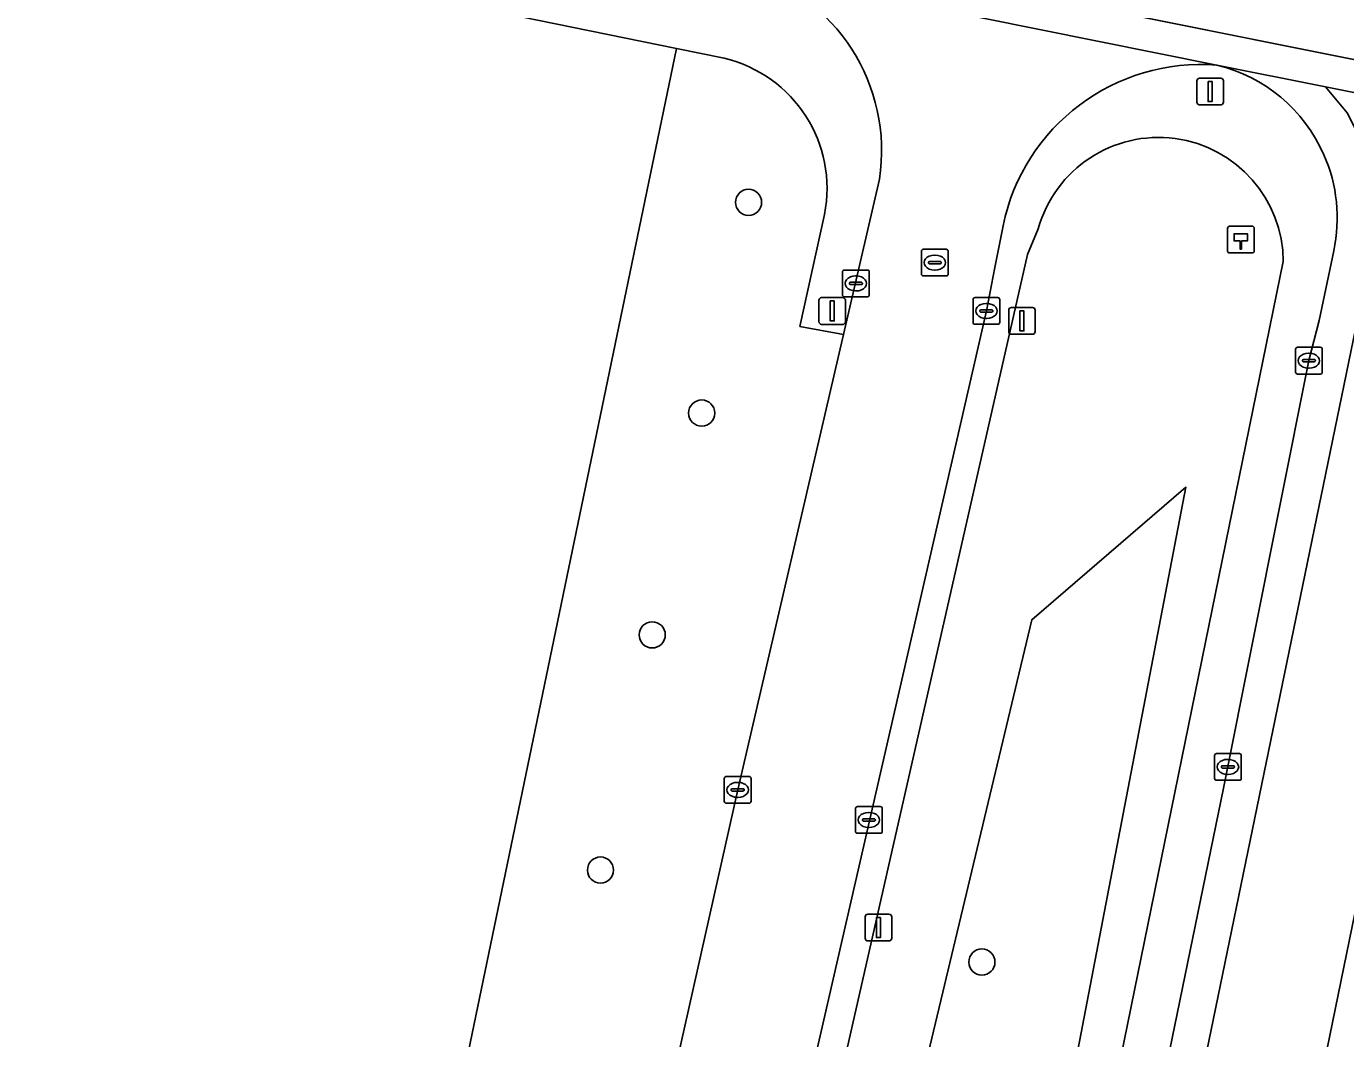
# Model space of a CAD drawing. Extents: x 157692 to 159674, y 381452 to 383291.
# Drawn here: x 158651.34 to 158700.66, y 382975.95 to 383013.78 of the extents above; entities that cross this region are included whole.
import ezdxf

# ---------------------------------------------------------------- set-up
doc = ezdxf.new("R2010")
doc.units = 0
for name, color, linetype in [('IMGEO_Boom', 7, 'Continuous'), ('IMGEO_Erf', 7, 'Continuous'), ('IMGEO_Groenvoorziening', 7, 'Continuous'), ('IMGEO_Hectometerpaal', 7, 'Continuous'), ('IMGEO_Hek', 7, 'Continuous'), ('IMGEO_Kolk', 7, 'Continuous'), ('IMGEO_Lichtmast', 7, 'Continuous'), ('IMGEO_Rijbaan_lokaal_gesloten', 7, 'Continuous'), ('IMGEO_Rijbaan_lokaal_open', 7, 'Continuous'), ('IMGEO_Rioolput', 7, 'Continuous'), ('IMGEO_Verkeersbordpaal', 7, 'Continuous'), ('IMGEO_Voetpad_open', 7, 'Continuous')]:
    doc.layers.add(name, color=color, linetype=linetype)

msp = doc.modelspace()

# ---------------------------------------------------------------- linework, layer by layer
at = {"layer": 'IMGEO_Boom'}
for centre in [(158678.337, 383007.206), (158676.587, 382999.329), (158674.736, 382991.04), (158672.803, 382982.249), (158687.059, 382978.811)]:
    msp.add_circle(centre, 0.489, dxfattribs=at)
at = {"layer": 'IMGEO_Erf'}
msp.add_lwpolyline([(158608.248, 382951.238), (158660.639, 382940.572), (158660.778, 382940.544), (158661.069, 382942.03), (158661.25, 382942.953), (158661.717, 382945.281), (158662.751, 382950.431), (158665.149, 382962.381), (158675.645, 383012.954), (158612.371, 383025.858)], dxfattribs=at)
at = {"layer": 'IMGEO_Groenvoorziening'}
for points in [[(158677.426, 383012.591), (158675.645, 383012.954), (158665.149, 382962.381), (158662.751, 382950.431)], [(158677.932, 382985.247), (158681.882, 383002.27), (158680.255, 383002.566), (158681.176, 383006.753)], [(158689.169, 383006.219), (158688.765, 383005.259), (158671.679, 382930.067), (158675.914, 382940.862), (158678.389, 382947.508), (158688.926, 382991.603), (158694.69, 382996.555)], [(158694.69, 382996.555), (158689.06, 382967.272), (158684.332, 382944.342), (158676.106, 382902.863), (158676.837, 382902.686), (158676.853, 382902.765), (158677.177, 382902.702), (158678.219, 382906.497), (158698.326, 383004.991)], [(158671.338, 382956.153), (158673.213, 382964.198), (158677.932, 382985.247)]]:
    msp.add_lwpolyline(points, dxfattribs=at)
msp.add_lwpolyline([(158676.106, 382902.863), (158684.332, 382944.342), (158689.06, 382967.272), (158694.69, 382996.555), (158688.926, 382991.603), (158678.389, 382947.508), (158675.914, 382940.862), (158671.679, 382930.067), (158666.06, 382905.294)], close=True, dxfattribs=at)
for centre, radius, start, end in [((158676.27, 383007.725), 5.002, 348.7944, 76.6344), ((158693.662, 383004.967), 4.664, 0.2909, 164.4329)]:
    msp.add_arc(centre, radius, start, end, dxfattribs=at)
at = {"layer": 'IMGEO_Hectometerpaal'}
for p, q in [((158696.244, 383006.232), (158696.244, 383005.391)), ((158696.244, 383006.232), (158696.244, 383005.391)), ((158697.16, 383006.316), (158696.319, 383006.316)), ((158697.16, 383006.316), (158696.319, 383006.316)), ((158697.244, 383005.4), (158697.244, 383006.241)), ((158697.244, 383005.4), (158697.244, 383006.241)), ((158696.328, 383005.316), (158697.169, 383005.316)), ((158696.328, 383005.316), (158697.169, 383005.316))]:
    msp.add_line(p, q, dxfattribs=at)
msp.add_lwpolyline([(158696.769, 383005.46), (158696.709, 383005.46), (158696.709, 383005.765), (158696.489, 383005.765), (158696.489, 383006.034), (158696.989, 383006.034), (158696.989, 383005.765), (158696.769, 383005.765), (158696.769, 383005.46)], dxfattribs=at)
for centre, start, end in [((158696.322, 383006.238), 92.4484, 184.2845), ((158696.322, 383006.238), 92.4484, 184.2845), ((158697.166, 383006.238), 2.4484, 94.2845), ((158697.166, 383006.238), 2.4484, 94.2845), ((158696.322, 383005.394), 182.4484, 274.2845), ((158696.322, 383005.394), 182.4484, 274.2845), ((158697.166, 383005.394), 272.4484, 4.2845), ((158697.166, 383005.394), 272.4484, 4.2845)]:
    msp.add_arc(centre, 0.0779, start, end, dxfattribs=at)
at = {"layer": 'IMGEO_Hek'}
msp.add_lwpolyline([(158665.149, 382962.381), (158675.645, 383012.954)], dxfattribs=at)
at = {"layer": 'IMGEO_Kolk'}
for p, q in [((158681.849, 383003.748), (158681.849, 383004.6)), ((158681.924, 383004.674), (158682.776, 383004.674)), ((158682.85, 383004.6), (158682.85, 383003.748)), ((158682.108, 383004.168), (158682.108, 383004.18)), ((158682.546, 383004.131), (158682.148, 383004.131)), ((158682.151, 383004.217), (158682.549, 383004.217)), ((158682.337, 383004.454), (158682.362, 383004.454)), ((158682.592, 383004.18), (158682.592, 383004.168)), ((158682.776, 383003.674), (158681.924, 383003.674)), ((158682.36, 383003.894), (158682.335, 383003.894)), ((158686.729, 383002.721), (158686.729, 383003.573)), ((158686.804, 383003.647), (158687.656, 383003.647)), ((158687.73, 383003.573), (158687.73, 383002.721)), ((158686.988, 383003.141), (158686.988, 383003.153)), ((158687.426, 383003.104), (158687.028, 383003.104)), ((158687.031, 383003.19), (158687.429, 383003.19)), ((158687.217, 383003.427), (158687.242, 383003.427)), ((158687.472, 383003.153), (158687.472, 383003.141)), ((158687.656, 383002.647), (158686.804, 383002.647)), ((158687.24, 383002.867), (158687.215, 383002.867)), ((158698.784, 383000.861), (158698.784, 383001.713)), ((158698.859, 383001.787), (158699.711, 383001.787)), ((158699.272, 383001.567), (158699.297, 383001.567)), ((158699.785, 383001.713), (158699.785, 383000.861)), ((158699.043, 383001.281), (158699.043, 383001.293)), ((158699.481, 383001.244), (158699.083, 383001.244)), ((158699.086, 383001.33), (158699.484, 383001.33)), ((158699.527, 383001.293), (158699.527, 383001.281)), ((158699.711, 383000.787), (158698.859, 383000.787)), ((158699.295, 383001.007), (158699.27, 383001.007)), ((158695.757, 382985.679), (158695.757, 382986.531)), ((158695.832, 382986.605), (158696.684, 382986.605)), ((158696.245, 382986.385), (158696.27, 382986.385)), ((158696.758, 382986.531), (158696.758, 382985.679)), ((158696.016, 382986.099), (158696.016, 382986.111)), ((158696.454, 382986.062), (158696.056, 382986.062)), ((158696.059, 382986.148), (158696.457, 382986.148)), ((158696.268, 382985.825), (158696.243, 382985.825)), ((158696.5, 382986.111), (158696.5, 382986.099)), ((158677.431, 382984.821), (158677.431, 382985.673)), ((158677.506, 382985.747), (158678.358, 382985.747)), ((158677.733, 382985.29), (158678.131, 382985.29)), ((158677.919, 382985.527), (158677.944, 382985.527)), ((158678.432, 382985.673), (158678.432, 382984.821)), ((158696.684, 382985.605), (158695.832, 382985.605)), ((158677.69, 382985.241), (158677.69, 382985.253)), ((158678.128, 382985.204), (158677.73, 382985.204)), ((158677.942, 382984.967), (158677.917, 382984.967)), ((158678.174, 382985.253), (158678.174, 382985.241)), ((158678.358, 382984.747), (158677.506, 382984.747)), ((158682.335, 382983.697), (158682.335, 382984.549)), ((158682.41, 382984.623), (158683.262, 382984.623)), ((158682.823, 382984.403), (158682.848, 382984.403)), ((158683.336, 382984.549), (158683.336, 382983.697)), ((158682.594, 382984.117), (158682.594, 382984.129)), ((158683.032, 382984.08), (158682.634, 382984.08)), ((158682.637, 382984.166), (158683.035, 382984.166)), ((158682.846, 382983.843), (158682.821, 382983.843)), ((158683.078, 382984.129), (158683.078, 382984.117)), ((158683.262, 382983.623), (158682.41, 382983.623))]:
    msp.add_line(p, q, dxfattribs=at)
for points in [[(158681.849, 383003.748), (158681.849, 383004.6)], [(158681.924, 383004.674), (158682.776, 383004.674)], [(158682.85, 383004.6), (158682.85, 383003.748)], [(158682.776, 383003.674), (158681.924, 383003.674)], [(158686.729, 383002.721), (158686.729, 383003.573)], [(158686.804, 383003.647), (158687.656, 383003.647)], [(158687.73, 383003.573), (158687.73, 383002.721)], [(158687.656, 383002.647), (158686.804, 383002.647)], [(158698.784, 383000.861), (158698.784, 383001.713)], [(158698.859, 383001.787), (158699.711, 383001.787)], [(158699.785, 383001.713), (158699.785, 383000.861)], [(158699.711, 383000.787), (158698.859, 383000.787)], [(158695.757, 382985.679), (158695.757, 382986.531)], [(158695.832, 382986.605), (158696.684, 382986.605)], [(158696.758, 382986.531), (158696.758, 382985.679)], [(158677.431, 382984.821), (158677.431, 382985.673)], [(158677.506, 382985.747), (158678.358, 382985.747)], [(158678.432, 382985.673), (158678.432, 382984.821)], [(158696.684, 382985.605), (158695.832, 382985.605)], [(158678.358, 382984.747), (158677.506, 382984.747)], [(158682.335, 382983.697), (158682.335, 382984.549)], [(158682.41, 382984.623), (158683.262, 382984.623)], [(158683.336, 382984.549), (158683.336, 382983.697)], [(158683.262, 382983.623), (158682.41, 382983.623)]]:
    msp.add_lwpolyline(points, dxfattribs=at)
for centre, radius, start, end in [((158681.926, 383004.598), 0.0765, 91.552, 178.448), ((158681.926, 383004.598), 0.0765, 91.552, 178.448), ((158682.774, 383004.598), 0.0765, 1.552, 88.448), ((158682.774, 383004.598), 0.0765, 1.552, 88.448), ((158682.148, 383004.177), 0.0403, 85.8775, 175.7526), ((158682.145, 383004.167), 0.0366, 178.938, 274.7102), ((158682.549, 383004.174), 0.043, 264.8664, 352.4533), ((158682.553, 383004.179), 0.0386, 1.7309, 96.639), ((158681.926, 383003.75), 0.0765, 181.552, 268.448), ((158681.926, 383003.75), 0.0765, 181.552, 268.448), ((158682.774, 383003.75), 0.0765, 271.552, 358.448), ((158682.774, 383003.75), 0.0765, 271.552, 358.448), ((158686.806, 383003.571), 0.0765, 91.552, 178.448), ((158686.806, 383003.571), 0.0765, 91.552, 178.448), ((158687.654, 383003.571), 0.0765, 1.552, 88.448), ((158687.654, 383003.571), 0.0765, 1.552, 88.448), ((158687.028, 383003.15), 0.0403, 85.8775, 175.7526), ((158687.025, 383003.14), 0.0366, 178.938, 274.7102), ((158687.429, 383003.147), 0.043, 264.8664, 352.4533), ((158687.433, 383003.152), 0.0386, 1.7309, 96.639), ((158686.806, 383002.723), 0.0765, 181.552, 268.448), ((158686.806, 383002.723), 0.0765, 181.552, 268.448), ((158687.654, 383002.723), 0.0765, 271.552, 358.448), ((158687.654, 383002.723), 0.0765, 271.552, 358.448), ((158698.861, 383001.711), 0.0765, 91.552, 178.448), ((158698.861, 383001.711), 0.0765, 91.552, 178.448), ((158699.709, 383001.711), 0.0765, 1.552, 88.448), ((158699.709, 383001.711), 0.0765, 1.552, 88.448), ((158699.083, 383001.29), 0.0403, 85.8775, 175.7526), ((158699.08, 383001.28), 0.0366, 178.938, 274.7102), ((158699.484, 383001.287), 0.043, 264.8664, 352.4533), ((158699.488, 383001.292), 0.0386, 1.7309, 96.639), ((158698.861, 383000.863), 0.0765, 181.552, 268.448), ((158698.861, 383000.863), 0.0765, 181.552, 268.448), ((158699.709, 383000.863), 0.0765, 271.552, 358.448), ((158699.709, 383000.863), 0.0765, 271.552, 358.448), ((158695.834, 382986.529), 0.0765, 91.552, 178.448), ((158695.834, 382986.529), 0.0765, 91.552, 178.448), ((158696.682, 382986.529), 0.0765, 1.552, 88.448), ((158696.682, 382986.529), 0.0765, 1.552, 88.448), ((158696.056, 382986.108), 0.0403, 85.8775, 175.7526), ((158696.053, 382986.098), 0.0366, 178.938, 274.7102), ((158696.457, 382986.105), 0.043, 264.8664, 352.4533), ((158696.461, 382986.11), 0.0386, 1.7309, 96.639), ((158677.508, 382985.671), 0.0765, 91.552, 178.448), ((158677.508, 382985.671), 0.0765, 91.552, 178.448), ((158677.73, 382985.25), 0.0403, 85.8775, 175.7526), ((158678.135, 382985.252), 0.0386, 1.7309, 96.639), ((158678.356, 382985.671), 0.0765, 1.552, 88.448), ((158678.356, 382985.671), 0.0765, 1.552, 88.448), ((158695.834, 382985.681), 0.0765, 181.552, 268.448), ((158695.834, 382985.681), 0.0765, 181.552, 268.448), ((158696.682, 382985.681), 0.0765, 271.552, 358.448), ((158696.682, 382985.681), 0.0765, 271.552, 358.448), ((158677.508, 382984.823), 0.0765, 181.552, 268.448), ((158677.508, 382984.823), 0.0765, 181.552, 268.448), ((158677.727, 382985.24), 0.0366, 178.938, 274.7102), ((158678.131, 382985.247), 0.043, 264.8664, 352.4533), ((158678.356, 382984.823), 0.0765, 271.552, 358.448), ((158678.356, 382984.823), 0.0765, 271.552, 358.448), ((158682.412, 382984.547), 0.0765, 91.552, 178.448), ((158682.412, 382984.547), 0.0765, 91.552, 178.448), ((158683.26, 382984.547), 0.0765, 1.552, 88.448), ((158683.26, 382984.547), 0.0765, 1.552, 88.448), ((158682.634, 382984.126), 0.0403, 85.8775, 175.7526), ((158682.631, 382984.116), 0.0366, 178.938, 274.7102), ((158683.035, 382984.123), 0.043, 264.8664, 352.4533), ((158683.039, 382984.128), 0.0386, 1.7309, 96.639), ((158682.412, 382983.699), 0.0765, 181.552, 268.448), ((158682.412, 382983.699), 0.0765, 181.552, 268.448), ((158683.26, 382983.699), 0.0765, 271.552, 358.448), ((158683.26, 382983.699), 0.0765, 271.552, 358.448)]:
    msp.add_arc(centre, radius, start, end, dxfattribs=at)
for centre, major_axis, ratio, start_param, end_param in [((158682.336, 383004.174), (-0.387, 0.002), 0.722429, 4.712389, 7.853982), ((158682.361, 383004.174), (-0.39, 0.002), 0.717154, 1.570796, 4.712389), ((158687.216, 383003.147), (-0.387, 0.002), 0.722429, 4.712389, 7.853982), ((158687.241, 383003.147), (-0.39, 0.002), 0.717154, 1.570796, 4.712389), ((158699.271, 383001.287), (-0.387, 0.002), 0.722429, 4.712389, 7.853982), ((158699.296, 383001.287), (-0.39, 0.002), 0.717154, 1.570796, 4.712389), ((158696.244, 382986.105), (-0.387, 0.002), 0.722429, 4.712389, 7.853982), ((158696.269, 382986.105), (-0.39, 0.002), 0.717154, 1.570796, 4.712389), ((158677.918, 382985.247), (-0.387, 0.002), 0.722429, 4.712389, 7.853982), ((158677.943, 382985.247), (-0.39, 0.002), 0.717154, 1.570796, 4.712389), ((158682.822, 382984.123), (-0.387, 0.002), 0.722429, 4.712389, 7.853982), ((158682.847, 382984.123), (-0.39, 0.002), 0.717154, 1.570796, 4.712389)]:
    msp.add_ellipse(centre, major_axis=major_axis, ratio=ratio, start_param=start_param, end_param=end_param, dxfattribs=at)
at = {"layer": 'IMGEO_Lichtmast'}
for p, q in [((158695.098, 383010.948), (158695.098, 383011.748)), ((158695.098, 383011.748), (158695.098, 383010.948)), ((158695.198, 383011.848), (158695.988, 383011.848)), ((158695.988, 383011.848), (158695.198, 383011.848)), ((158696.088, 383011.748), (158696.088, 383010.948)), ((158696.088, 383010.948), (158696.088, 383011.748)), ((158695.988, 383010.848), (158695.198, 383010.848)), ((158695.198, 383010.848), (158695.988, 383010.848)), ((158680.97, 383002.746), (158680.97, 383003.546)), ((158680.97, 383003.546), (158680.97, 383002.746)), ((158681.07, 383003.646), (158681.86, 383003.646)), ((158681.86, 383003.646), (158681.07, 383003.646)), ((158681.96, 383003.546), (158681.96, 383002.746)), ((158681.96, 383002.746), (158681.96, 383003.546)), ((158681.86, 383002.646), (158681.07, 383002.646)), ((158681.07, 383002.646), (158681.86, 383002.646)), ((158682.698, 382979.7), (158682.698, 382980.5)), ((158682.698, 382980.5), (158682.698, 382979.7)), ((158682.798, 382980.6), (158683.588, 382980.6)), ((158683.588, 382980.6), (158682.798, 382980.6)), ((158683.688, 382980.5), (158683.688, 382979.7)), ((158683.688, 382979.7), (158683.688, 382980.5)), ((158683.588, 382979.6), (158682.798, 382979.6)), ((158682.798, 382979.6), (158683.588, 382979.6))]:
    msp.add_line(p, q, dxfattribs=at)
for points in [[(158695.518, 383011.723), (158695.668, 383011.723), (158695.668, 383010.973), (158695.518, 383010.973), (158695.518, 383011.723)], [(158681.39, 383003.521), (158681.54, 383003.521), (158681.54, 383002.771), (158681.39, 383002.771), (158681.39, 383003.521)], [(158683.118, 382980.475), (158683.268, 382980.475), (158683.268, 382979.725), (158683.118, 382979.725), (158683.118, 382980.475)]]:
    msp.add_lwpolyline(points, dxfattribs=at)
for centre, start, end in [((158695.198, 383011.748), 90, 180), ((158695.198, 383011.748), 90, 180), ((158695.988, 383011.748), 0, 90), ((158695.988, 383011.748), 360, 90), ((158695.198, 383010.948), 180, 270), ((158695.198, 383010.948), 180, 270), ((158695.988, 383010.948), 270, 0), ((158695.988, 383010.948), 270, 0), ((158681.07, 383003.546), 90, 180), ((158681.07, 383003.546), 90, 180), ((158681.86, 383003.546), 0, 90), ((158681.86, 383003.546), 360, 90), ((158681.07, 383002.746), 180, 270), ((158681.07, 383002.746), 180, 270), ((158681.86, 383002.746), 270, 0), ((158681.86, 383002.746), 270, 0), ((158682.798, 382980.5), 90, 180), ((158682.798, 382980.5), 90, 180), ((158683.588, 382980.5), 0, 90), ((158683.588, 382980.5), 360, 90), ((158682.798, 382979.7), 180, 270), ((158682.798, 382979.7), 180, 270), ((158683.588, 382979.7), 270, 0), ((158683.588, 382979.7), 270, 0)]:
    msp.add_arc(centre, 0.1, start, end, dxfattribs=at)
at = {"layer": 'IMGEO_Rijbaan_lokaal_gesloten'}
for points in [[(158678.787, 383018.803), (158678.432, 383017.066), (158715.883, 383009.549), (158733.282, 383005.886), (159008.345, 382949.698), (159047.024, 382941.455), (159115.477, 382927.089), (159049.485, 382942.388), (159041.051, 382944.343), (158704.703, 383013.476)], [(158705.802, 383004.036), (158706.054, 383005.039), (158706.418, 383005.949), (158706.899, 383006.795), (158707.374, 383007.442), (158708.519, 383008.547), (158709.089, 383008.952), (158710.079, 383009.49), (158699.904, 383011.526), (158700.71, 383010.547), (158701.453, 383009.102), (158701.634, 383008.527), (158701.829, 383007.344), (158701.798, 383006.22), (158678.587, 382893.54), (158682.977, 382892.64)]]:
    msp.add_lwpolyline(points, close=True, dxfattribs=at)
for points in [[(159008.345, 382949.698), (158733.282, 383005.886), (158715.883, 383009.549), (158678.432, 383017.066), (158678.192, 383015.89), (158695.845, 383012.338), (158699.904, 383011.526), (158710.079, 383009.49), (158713.867, 383008.733), (158714.247, 383008.687), (158715.635, 383008.375), (158732.43, 383004.839), (158733.038, 383004.711), (158737.219, 383003.831), (158788.046, 382993.471), (158793.16, 382992.429), (159008.1, 382948.523)], [(158701.798, 383006.22), (158701.829, 383007.344), (158701.634, 383008.527), (158701.453, 383009.102), (158700.71, 383010.547), (158699.904, 383011.526), (158695.845, 383012.338)], [(158713.867, 383008.733), (158710.079, 383009.49), (158709.089, 383008.952), (158708.519, 383008.547), (158707.374, 383007.442), (158706.899, 383006.795), (158706.418, 383005.949), (158706.054, 383005.039), (158705.802, 383004.036), (158682.977, 382892.64), (158684.174, 382892.394), (158684.241, 382892.717), (158684.865, 382895.763), (158685.492, 382898.695), (158687.514, 382908.568), (158705.861, 382998.42)], [(158700.211, 383005.396), (158699.663, 383002.787), (158699.288, 383001.294), (158696.094, 382985.31), (158691.868, 382964.744), (158687.882, 382945.045), (158680.852, 382910.676), (158679.453, 382903.919), (158677.878, 382896.431), (158677.336, 382893.796), (158678.587, 382893.54), (158701.798, 383006.22)]]:
    msp.add_lwpolyline(points, dxfattribs=at)
for centre, start, end in [((158694.466, 383006.628), 23.6669, 76.4211), ((158694.468, 383006.626), 347.9158, 23.695)]:
    msp.add_arc(centre, 5.874, start, end, dxfattribs=at)
at = {"layer": 'IMGEO_Rijbaan_lokaal_open'}
for points in [[(158695.845, 383012.338), (158678.192, 383015.89)], [(158683.23, 383008.069), (158681.882, 383002.27), (158677.932, 382985.247), (158673.213, 382964.198), (158671.338, 382956.153)], [(158665.123, 382905.902), (158665.656, 382908.004), (158678.057, 382963.183), (158687.23, 383003.147), (158687.548, 383004.775), (158687.851, 383006.327)]]:
    msp.add_lwpolyline(points, dxfattribs=at)
for centre, radius, start, end in [((158676.297, 383009.136), 7.015, 351.2487, 74.3275), ((158695.256, 383004.8), 7.561, 85.5346, 168.3473)]:
    msp.add_arc(centre, radius, start, end, dxfattribs=at)
at = {"layer": 'IMGEO_Rioolput'}
for p, q in [((158684.8, 383004.528), (158684.8, 383005.38)), ((158684.875, 383005.454), (158685.727, 383005.454)), ((158685.102, 383004.997), (158685.5, 383004.997)), ((158685.288, 383005.234), (158685.313, 383005.234)), ((158685.801, 383005.38), (158685.801, 383004.528)), ((158685.059, 383004.948), (158685.059, 383004.96)), ((158685.497, 383004.911), (158685.099, 383004.911)), ((158685.311, 383004.674), (158685.286, 383004.674)), ((158685.543, 383004.96), (158685.543, 383004.948)), ((158685.727, 383004.454), (158684.875, 383004.454))]:
    msp.add_line(p, q, dxfattribs=at)
for points in [[(158684.8, 383004.528), (158684.8, 383005.38)], [(158684.875, 383005.454), (158685.727, 383005.454)], [(158685.801, 383005.38), (158685.801, 383004.528)], [(158685.727, 383004.454), (158684.875, 383004.454)]]:
    msp.add_lwpolyline(points, dxfattribs=at)
for centre, radius, start, end in [((158684.877, 383005.378), 0.0765, 91.552, 178.448), ((158684.877, 383005.378), 0.0765, 91.552, 178.448), ((158685.099, 383004.957), 0.0403, 85.8775, 175.7526), ((158685.504, 383004.959), 0.0386, 1.7309, 96.639), ((158685.725, 383005.378), 0.0765, 1.552, 88.448), ((158685.725, 383005.378), 0.0765, 1.552, 88.448), ((158684.877, 383004.53), 0.0765, 181.552, 268.448), ((158684.877, 383004.53), 0.0765, 181.552, 268.448), ((158685.096, 383004.947), 0.0366, 178.938, 274.7102), ((158685.5, 383004.954), 0.043, 264.8664, 352.4533), ((158685.725, 383004.53), 0.0765, 271.552, 358.448), ((158685.725, 383004.53), 0.0765, 271.552, 358.448)]:
    msp.add_arc(centre, radius, start, end, dxfattribs=at)
for centre, major_axis, ratio, start_param, end_param in [((158685.287, 383004.954), (-0.387, 0.002), 0.722429, 4.712389, 7.853982), ((158685.312, 383004.954), (-0.39, 0.002), 0.717154, 1.570796, 4.712389)]:
    msp.add_ellipse(centre, major_axis=major_axis, ratio=ratio, start_param=start_param, end_param=end_param, dxfattribs=at)
at = {"layer": 'IMGEO_Verkeersbordpaal'}
for p, q in [((158688.063, 383002.374), (158688.063, 383003.174)), ((158688.063, 383003.174), (158688.063, 383002.374)), ((158688.163, 383003.274), (158688.953, 383003.274)), ((158688.953, 383003.274), (158688.163, 383003.274)), ((158689.053, 383003.174), (158689.053, 383002.374)), ((158689.053, 383002.374), (158689.053, 383003.174)), ((158688.953, 383002.274), (158688.163, 383002.274)), ((158688.163, 383002.274), (158688.953, 383002.274))]:
    msp.add_line(p, q, dxfattribs=at)
msp.add_lwpolyline([(158688.483, 383003.149), (158688.633, 383003.149), (158688.633, 383002.399), (158688.483, 383002.399), (158688.483, 383003.149)], dxfattribs=at)
for centre, start, end in [((158688.163, 383003.174), 90, 180), ((158688.163, 383003.174), 90, 180), ((158688.953, 383003.174), 0, 90), ((158688.953, 383003.174), 360, 90), ((158688.163, 383002.374), 180, 270), ((158688.163, 383002.374), 180, 270), ((158688.953, 383002.374), 270, 0), ((158688.953, 383002.374), 270, 0)]:
    msp.add_arc(centre, 0.1, start, end, dxfattribs=at)
at = {"layer": 'IMGEO_Voetpad_open'}
for points in [[(158364.78, 383081.731), (158356.852, 383083.732), (158356.073, 383080.306), (158377.272, 383075.185), (158404.266, 383068.947), (158429.941, 383063.242), (158449.087, 383059.196), (158491.29, 383050.568), (158490.409, 383046.186), (158502.084, 383043.806), (158503.863, 383044.92), (158504.768, 383044.992), (158505.307, 383047.703), (158608.702, 383026.565), (158608.768, 383026.888), (158612.424, 383026.179), (158612.371, 383025.858), (158675.645, 383012.954), (158677.426, 383012.591)], [(158681.176, 383006.753), (158680.255, 383002.566), (158681.882, 383002.27), (158683.23, 383008.069)], [(158687.851, 383006.327), (158687.548, 383004.775), (158687.23, 383003.147), (158678.057, 382963.183), (158665.656, 382908.004), (158665.123, 382905.902)], [(158665.696, 382904.835), (158665.778, 382905.302), (158666.06, 382905.294), (158671.679, 382930.067), (158688.765, 383005.259), (158689.169, 383006.219)], [(158698.326, 383004.991), (158678.219, 382906.497), (158677.177, 382902.702), (158675.507, 382894.17), (158677.045, 382893.855), (158677.336, 382893.796), (158677.878, 382896.431), (158679.453, 382903.919), (158680.852, 382910.676), (158687.882, 382945.045), (158691.868, 382964.744), (158696.094, 382985.31), (158699.288, 383001.294)], [(158699.288, 383001.294), (158699.663, 383002.787), (158700.211, 383005.396)]]:
    msp.add_lwpolyline(points, dxfattribs=at)
for centre, radius, start, end in [((158676.297, 383009.136), 7.015, 351.2487, 74.3275), ((158676.27, 383007.725), 5.002, 348.7944, 76.6344), ((158695.256, 383004.8), 7.561, 85.5346, 168.3473), ((158694.466, 383006.628), 5.874, 23.6669, 76.4211), ((158693.662, 383004.967), 4.664, 0.2909, 164.4329), ((158694.468, 383006.626), 5.874, 347.9158, 23.695)]:
    msp.add_arc(centre, radius, start, end, dxfattribs=at)

doc.saveas('drawing.dxf')
